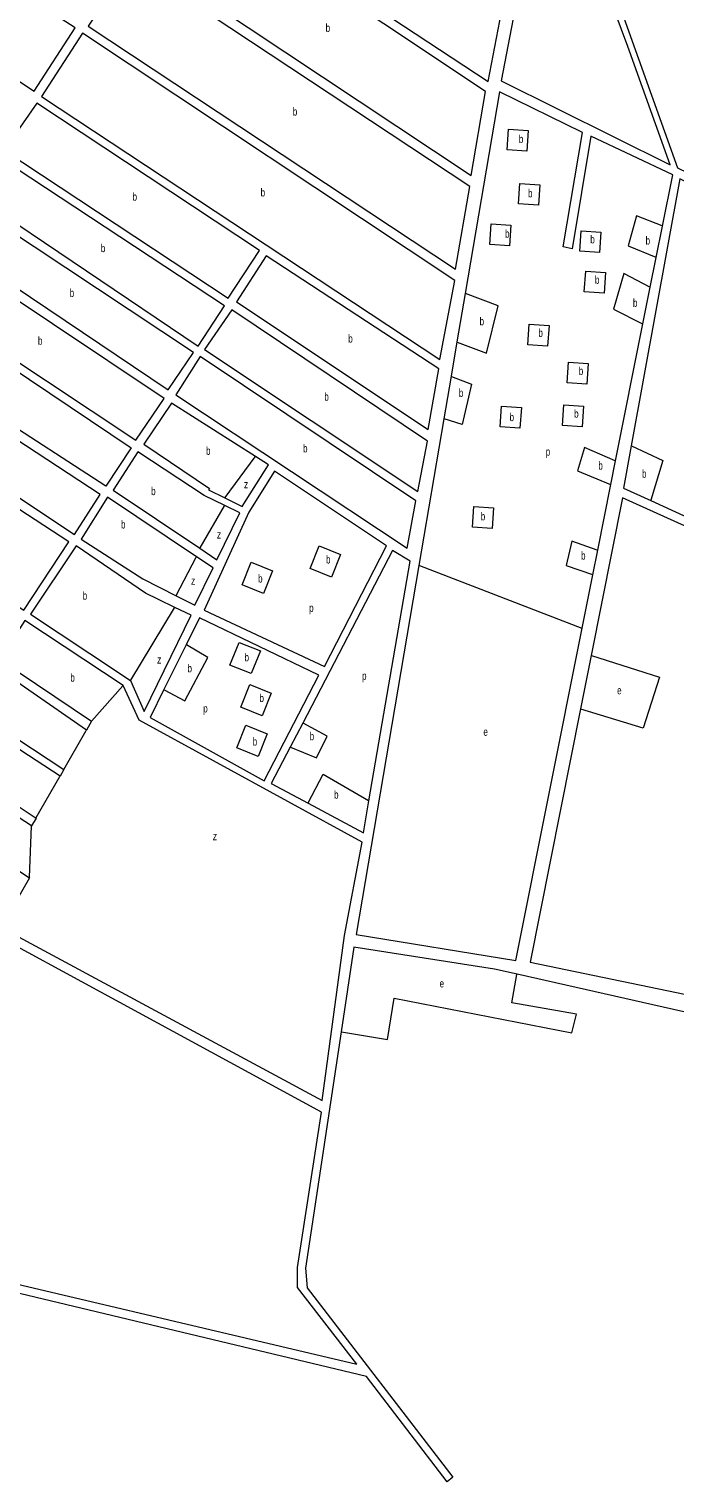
# Model space of a CAD drawing. Extents: x 639657 to 671642, y 222838 to 252123.
# Drawn here: x 664457 to 665264, y 233759 to 235574 of the extents above; entities that cross this region are included whole.
import ezdxf

# ---------------------------------------------------------------- set-up
doc = ezdxf.new("R2010")
doc.units = 0
doc.header["$LTSCALE"] = 4
doc.layers.add('1', color=7, linetype='Continuous', lineweight=13)
doc.layers.add('21', color=7, linetype='Continuous', lineweight=13)
doc.layers.add('7', color=7, linetype='Continuous')

msp = doc.modelspace()

# ---------------------------------------------------------------- linework, layer by layer
at = {"layer": '1'}
for p, q in [((664756.37, 235029.13), (664740.134, 235039.441)), ((664687.154, 234900.458), (664666.32, 234914.385)), ((664618.9, 234860.77), (664602.903, 234868.98)), ((664533.03, 234793.37), (664584.05, 234759.7)), ((664500.82, 234648.59), (664495.98, 234640.15))]:
    msp.add_line(p, q, dxfattribs=at)
for points in [[(665051.85, 235616.74), (664707.52, 235840.7), (664651.34, 235758), (665030.84, 235508.05)], [(665205.58, 235551.58), (665125.12, 235767.81), (665075.14, 235654.02), (665047.16, 235508.72), (665258.54, 235403.84)], [(665561.61, 235455.56), (665135.31, 235769.52), (665267.71, 235400.17), (665494.93, 235290.05), (665504.86, 235319.15)], [(665027.73, 235495.67), (664646.59, 235749.36), (664590.93, 235668.82), (665009.91, 235390.77)], [(665007.89, 235376.79), (664584.05, 235657.47), (664531.08, 235576.95), (664990.05, 235273.5)], [(664514.97, 235575.19), (664433.35, 235628.13), (664380.35, 235550.83), (664463.6, 235495.76)], [(664989.11, 235259.53), (664524.17, 235568.29), (664472.8, 235489.4), (664970.69, 235160.54)], [(664745.38, 235296.99), (664466.97, 235480.75), (664426.14, 235422.36), (664706.18, 235237.55)], [(664701.43, 235227.83), (664421.4, 235412.11), (664389.07, 235365.62), (664668.59, 235177.58)], [(664662.76, 235169.47), (664382.72, 235354.82), (664351.44, 235310.49), (664630.96, 235122.98)], [(664626.22, 235112.19), (664346.71, 235298.63), (664310.13, 235246.19), (664590.72, 235059.76)], [(664969.19, 235149.24), (664753.62, 235290.35), (664716.66, 235232.57), (664955.93, 235073.39)], [(664270.4, 235185.66), (664304.83, 235238.08), (664584.89, 235050.58), (664553.11, 235002.48)], [(664954.99, 235058.88), (664710.66, 235222.66), (664676.7, 235173.08), (664943.22, 234995.93)], [(664546.22, 234992.21), (664264.58, 235176.48), (664232.24, 235129.45), (664513.91, 234941.96)], [(664940.65, 234984.09), (664671.2, 235164.53), (664640.74, 235116.66), (664929.92, 234924.91)], [(664507.02, 234932.77), (664225.38, 235116.49), (664168.13, 235033.78), (664450.87, 234847.38)], [(664904.1, 234927.89), (664764.08, 235021.11), (664731.89, 234969.98), (664675.95, 234847.57), (664826.29, 234777.14)]]:
    msp.add_lwpolyline(points, close=True, dxfattribs=at)
for points in [[(665248.74, 235327.35), (665261.55, 235391.46), (665159.34, 235439.57), (665135.95, 235299.04), (665124.64, 235301.62), (665148.87, 235444.42), (665044.97, 235495.08), (665002.199, 235243.36), (664991.895, 235182.714), (664984.612, 235139.851), (664975.556, 235086.556), (664944.465, 234903.575)], [(665490.3, 235278.12), (665270.34, 235386.6), (665209.69, 235053.061)], [(665065.41, 234409.83), (665148.384, 234825.092), (665161.707, 234891.773), (665167.85, 234922.516), (665184.226, 235004.473), (665190.124, 235033.989), (665224.318, 235205.125), (665233.471, 235250.934), (665240.923, 235288.226), (665248.74, 235327.35)], [(665234.248, 234984.441), (665424.46, 234897.32), (665490.3, 235278.12)], [(664740.134, 235039.441), (664635.24, 235106.06), (664600.78, 235054.77), (664682.62, 234999.4), (664681.56, 234997.78), (664701.931, 234987.834)], [(664676.25, 234990.75), (664593.29, 235045.54), (664562.32, 234997.33), (664670.626, 234924.917), (664692.07, 234910.579)], [(665209.69, 235053.061), (665200.06, 235000.1), (665234.248, 234984.441)], [(664701.931, 234987.834), (664723.65, 234977.23), (664756.37, 235029.13)], [(664692.07, 234910.579), (664720.51, 234969.14), (664701.865, 234978.243), (664676.25, 234990.75)], [(664666.32, 234914.385), (664555.39, 234988.54), (664522.36, 234936.47), (664599.3, 234886.55), (664641.011, 234865.541)], [(665334.81, 234355.79), (665422.72, 234886.76), (665198.71, 234988.07), (665159.529, 234791.1), (665146.229, 234724.238)], [(664602.903, 234868.98), (664516.19, 234928.02), (664458.97, 234842.62), (664533.03, 234793.37)], [(664933.29, 234908.83), (664911.21, 234922.11), (664799.257, 234706.577), (664783.646, 234676.524)], [(664641.011, 234865.541), (664664.46, 234853.73), (664687.154, 234900.458)], [(664805.861, 234606.372), (664874.99, 234569.25), (664881.904, 234609.523), (664933.29, 234908.83)], [(664944.465, 234903.575), (664866.11, 234442.43), (665065.41, 234409.83)], [(664584.05, 234759.7), (664601, 234721), (664659.92, 234841.28), (664639.254, 234851.099), (664618.9, 234860.77)], [(664574.8, 234753.54), (664452.06, 234834.5), (664420.28, 234785.87), (664535.44, 234708.94), (664529, 234697.7)], [(664819.3, 234766.2), (664670.21, 234838), (664653.586, 234804.461), (664625.731, 234748.263)], [(664529, 234697.7), (664415.54, 234776.16), (664381.61, 234726.96), (664500.82, 234648.59)], [(664625.731, 234748.263), (664608.52, 234713.54), (664750.87, 234634.56), (664819.3, 234766.2)], [(664457.79, 234513.37), (664422.34, 234451.28), (664823.55, 234235.22), (664851.41, 234441.3), (664873.72, 234557.56), (664595, 234710), (664574.8, 234753.54)], [(665146.229, 234724.238), (665083.32, 234407.98), (665334.81, 234355.79)], [(663950.307, 234706.986), (663736.67, 234407.39), (663710.12, 234373.84), (663868.92, 234173.39), (663881.88, 234166.53), (664301.11, 234038.91), (664866.79, 233905.83), (664792.73, 234001.49), (664792.87, 234026.39), (664822.72, 234220.3), (664408.48, 234445.46), (664265, 234543)], [(664495.98, 234640.15), (664375.76, 234718.33), (664345.63, 234667.55), (664466.03, 234587.94), (664460.48, 234578.24)], [(664783.646, 234676.524), (664760, 234631), (664805.861, 234606.372)], [(664460.48, 234578.24), (664337.3, 234657.81), (664309.58, 234611.65), (664457.79, 234513.37)], [(665067.066, 234392.75), (665039.07, 234399.06), (664863.03, 234426.52), (664847.14, 234320.713)], [(665943.866, 234177.464), (665523.27, 234270.4), (665503.31, 234279.34), (665474.05, 234296.77), (665444.98, 234307.58), (665067.066, 234392.75)], [(664847.14, 234320.713), (664802.82, 234025.6), (664804.78, 234001.04), (664986.92, 233764.51), (664979.64, 233758.51), (664879.12, 233890.44), (664291.52, 234030.76), (664184.917, 234063.669), (664150.805, 234074.2), (664091.599, 234092.478), (663891.358, 234154.294)]]:
    msp.add_lwpolyline(points, dxfattribs=at)
at = {"layer": '21'}
for points in [[(665056.284, 235448.498), (665081.052, 235446.845), (665079.334, 235421.107), (665054.566, 235422.76)], [(665070.691, 235380.742), (665095.459, 235379.089), (665093.741, 235353.351), (665068.973, 235355.004)], [(665034.675, 235330.286), (665059.443, 235328.633), (665057.725, 235302.895), (665032.957, 235304.548)], [(665147.045, 235321.636), (665171.813, 235319.983), (665170.095, 235294.245), (665145.327, 235295.898)], [(665152.808, 235271.179), (665177.576, 235269.526), (665175.858, 235243.788), (665151.09, 235245.441)], [(665082.216, 235204.865), (665106.984, 235203.212), (665105.266, 235177.474), (665080.498, 235179.127)], [(665131.198, 235157.291), (665155.966, 235155.638), (665154.248, 235129.9), (665129.48, 235131.553)], [(665047.641, 235102.51), (665072.409, 235100.857), (665070.691, 235075.119), (665045.923, 235076.772)], [(665125.436, 235103.951), (665150.204, 235102.298), (665148.486, 235076.56), (665123.718, 235078.213)], [(665013.065, 234977.089), (665037.833, 234975.436), (665036.115, 234949.698), (665011.347, 234951.351)], [(664819.771, 234927.841), (664846.399, 234917.182), (664835.038, 234888.799), (664808.41, 234899.458)], [(664734.956, 234907.471), (664761.584, 234896.812), (664750.223, 234868.429), (664723.595, 234879.088)], [(664719.689, 234807.321), (664746.317, 234796.662), (664734.956, 234768.279), (664708.328, 234778.938)], [(664733.26, 234754.7), (664759.888, 234744.041), (664748.527, 234715.658), (664721.899, 234726.317)], [(664728.171, 234703.776), (664754.799, 234693.117), (664743.438, 234664.734), (664716.81, 234675.393)]]:
    msp.add_lwpolyline(points, close=True, dxfattribs=at)
for points in [[(665248.74, 235327.35), (665248.24, 235327.55), (665216.196, 235340.376), (665206.111, 235302.894), (665240.423, 235288.437), (665240.923, 235288.226)], [(665233.471, 235250.934), (665232.971, 235251.196), (665200.349, 235268.295), (665187.383, 235223.605), (665223.818, 235205.375), (665224.318, 235205.125)], [(664991.895, 235182.714), (664992.395, 235182.526), (665028.911, 235168.824), (665043.318, 235227.93), (665002.699, 235243.172), (665002.199, 235243.36)], [(664984.612, 235139.851), (664985.112, 235139.656), (665010.183, 235129.9), (664998.658, 235079.443), (664976.056, 235086.402), (664975.556, 235086.556)], [(665190.124, 235033.989), (665189.624, 235034.203), (665151.366, 235050.611), (665142.723, 235021.778), (665183.726, 235004.681), (665184.226, 235004.473)], [(665209.69, 235053.061), (665210.19, 235052.83), (665249.331, 235034.753), (665234.398, 234984.941), (665234.248, 234984.441)], [(664701.931, 234987.834), (664702.301, 234988.334), (664739.764, 235038.941), (664740.134, 235039.441)], [(664670.626, 234924.917), (664670.919, 234925.417), (664701.572, 234977.743), (664701.865, 234978.243)], [(665167.85, 234922.516), (665167.35, 234922.691), (665135.519, 234933.84), (665128.316, 234903.566), (665161.207, 234891.95), (665161.707, 234891.773)], [(664641.011, 234865.541), (664641.27, 234866.041), (664666.061, 234913.886), (664666.32, 234914.385)], [(664944.465, 234903.575), (664944.965, 234903.383), (665147.884, 234825.284), (665148.384, 234825.092)], [(664584.05, 234759.7), (664584.352, 234760.2), (664638.952, 234850.599), (664639.254, 234851.099)], [(664625.731, 234748.263), (664626.231, 234747.996), (664651.837, 234734.33), (664680.674, 234788.649), (664654.086, 234804.169), (664653.586, 234804.461)], [(665159.529, 234791.1), (665160.029, 234790.94), (665245.008, 234763.728), (665224.839, 234700.297), (665146.729, 234724.086), (665146.229, 234724.238)], [(664535.44, 234708.94), (664535.881, 234709.44), (664574.359, 234753.04), (664574.8, 234753.54)], [(664783.646, 234676.524), (664784.146, 234676.318), (664816.379, 234663.037), (664829.95, 234690.196), (664799.757, 234706.31), (664799.257, 234706.577)], [(664500.82, 234648.59), (664528.713, 234697.2), (664529, 234697.7)], [(664466.03, 234587.94), (664466.317, 234588.44), (664495.693, 234639.65), (664495.98, 234640.15)], [(664805.861, 234606.372), (664806.123, 234606.872), (664824.861, 234642.667), (664881.404, 234609.814), (664881.904, 234609.523)], [(664457.79, 234513.37), (664457.811, 234513.87), (664460.459, 234577.74), (664460.48, 234578.24)], [(664847.14, 234320.713), (664847.64, 234320.63), (664905.016, 234311.06), (664913.659, 234362.958), (665135.519, 234319.71), (665141.282, 234342.775), (665060.605, 234357.192), (665066.975, 234392.25), (665067.066, 234392.75)]]:
    msp.add_lwpolyline(points, dxfattribs=at)

# ---------------------------------------------------------------- texts
at = {"layer": '7'}
for s, width, p in [('b', 0.75, (664827.85, 235570.065)), ('b', 0.75, (664786.814, 235465.485)), ('b', 0.75, (665069.25, 235431.198)), ('b', 0.75, (664746.598, 235364.415)), ('b', 0.75, (665080.775, 235363.442)), ('b', 0.75, (664586.562, 235359.15)), ('b', 0.75, (665051.962, 235312.986)), ('b', 0.75, (664546.936, 235294.845)), ('b', 0.75, (665158.57, 235305.777)), ('b', 0.75, (665227.721, 235304.336)), ('b', 0.75, (665164.332, 235255.321)), ('b', 0.75, (664508.009, 235238.9)), ('b', 0.75, (665211.874, 235226.488)), ('b', 0.75, (665020.268, 235203.422)), ('b', 0.75, (664856.106, 235181.87)), ('b', 0.75, (665093.741, 235189.006)), ('b', 0.75, (664468.364, 235179.195)), ('b', 0.75, (665144.163, 235141.433)), ('b', 0.75, (664826.222, 235109.295)), ('b', 0.75, (664994.336, 235114.042)), ('b', 0.75, (665057.724, 235083.768)), ('b', 0.75, (665138.401, 235088.093)), ('b', 0.75, (664678.422, 235041.645)), ('b', 0.75, (664799.672, 235044.72)), ('p', 0.75, (665102.829, 235040.592)), ('b', 0.75, (665168.654, 235023.22)), ('b', 0.75, (665223.213, 235013.003)), ('b', 0.75, (664609.818, 234991.335)), ('z', 0.8, (664725.821, 234999.89)), ('b', 0.75, (664572.15, 234949.635)), ('b', 0.75, (665021.708, 234959.789)), ('z', 0.8, (664691.895, 234937.084)), ('b', 0.75, (665147.045, 234910.774)), ('b', 0.75, (664828.308, 234905.915)), ('z', 0.8, (664659.665, 234879.371)), ('b', 0.75, (664743.492, 234882.15)), ('b', 0.75, (664524.269, 234860.695)), ('p', 0.75, (664807.245, 234845.422)), ('b', 0.75, (664726.529, 234783.698)), ('z', 0.8, (664617.257, 234780.918)), ('b', 0.75, (664655.229, 234769.977)), ('b', 0.75, (664508.845, 234758.327)), ('p', 0.75, (664873.401, 234760.549)), ('b', 0.75, (664745.189, 234732.774)), ('e', 0.75, (665192.126, 234742.475)), ('p', 0.75, (664674.932, 234719.81)), ('b', 0.75, (664736.707, 234678.455)), ('b', 0.75, (664807.898, 234685.104)), ('e', 0.75, (665025.011, 234690.577)), ('b', 0.75, (664838.431, 234612.113)), ('z', 0.8, (664686.806, 234560.248)), ('e', 0.75, (664970.266, 234376.304))]:
    msp.add_text(s, height=10, dxfattribs=dict(at, width=width)).set_placement(p)

doc.saveas('drawing.dxf')
